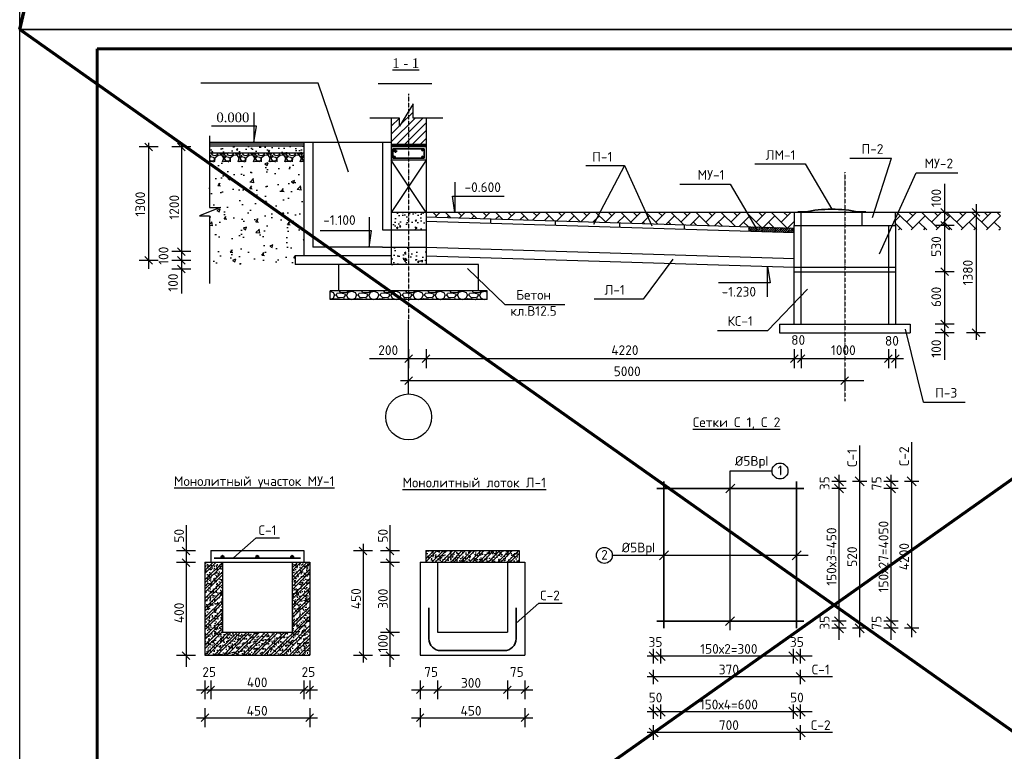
# Model space of a CAD drawing. Header units: millimetres. Extents: x 2063114 to 14983986, y -126020516 to 213791.
# Tile 586 of 656: x 2317099 to 2342495, y -212531 to -193659. Entities that reach past the tile are written whole.
import ezdxf

# ---------------------------------------------------------------- set-up
doc = ezdxf.new("R2010")
doc.units = ezdxf.units.MM
doc.linetypes.add('ACAD_ISO10W100', pattern=[18, 12, -3, 0, -3])
doc.layers.add('_0', color=7, linetype='Continuous', lineweight=20)
doc.layers.add('план', color=7, linetype='Continuous', lineweight=20)
doc.layers.add('Слой2', color=160, linetype='Continuous')
doc.styles.add('ISO_1.0', font='isocpeur.ttf')
doc.styles.add('Times New Roman', font='times.ttf')

# ---------------------------------------------------------------- blocks, each defined once
blk = doc.blocks.new('_Oblique')
at = {"color": 0, "linetype": 'ByBlock', "lineweight": -2}
blk.add_line((-0.5, -0.5), (0.5, 0.5), dxfattribs=at)
blk = doc.blocks.new('*U2959')
at = {"color": 0, "ltscale": 25}
blk.add_lwpolyline([(-42000, 29700), (0, 29700), (0, 0), (-42000, 0)], close=True, dxfattribs=at)
at = {"color": 0, "lineweight": 60, "ltscale": 25}
blk.add_lwpolyline([(-40000, 29200), (-500, 29200), (-500, 500), (-40000, 500)], close=True, dxfattribs=at)

msp = doc.modelspace()

# ---------------------------------------------------------------- hatches: boundary and pattern name
h = msp.add_hatch()
h.set_pattern_fill('ANSI31', color=256, scale=44.978365, style=0)
h.set_pattern_definition([(45, (-5018151.2, -3142379.37), (-100.9793103, 100.9793103), [])])
h.paths.add_polyline_path([(2327130.44402, -196024.02557), (2327250.07224, -195828.19878), (2327250.07224, -196196.9811), (2327580.22767, -196196.9811), (2327580.22767, -196873.89366), (2327130.44402, -196873.89366)])
h.paths.add_polyline_path([(2326898.46205, -196403.77111), (2327130.44402, -196024.02557), (2327130.44402, -196873.89366), (2326680.66036, -196873.89366), (2326680.66036, -196196.9811), (2326898.46205, -196196.9811)])
h = msp.add_hatch()
h.set_pattern_fill('AR-CONC', color=256, scale=2.25)
h.set_pattern_definition([(50, (-8874475.06, -4862072.34), (409.915505, -35.862942), [42.8625, -471.4875]), (355, (-8874475.06, -4862072.34), (-79.297698, 429.877902), [34.29, -377.191314]), (100.4514447, (-8874440.9, -4862075.32), (330.617806, 394.014942), [36.42752, -400.70305]), (46.1842, (-8874475.06, -4861958.04), (609.927842, -94.595238), [64.29375, -707.23125]), (96.6355576, (-8874424.24, -4861965.9), (534.159302, 556.70878), [54.641302, -601.055118]), (351.184151, (-8874475.06, -4861958.04), (534.1593, 556.70878), [51.434926, -565.784397]), (21, (-8874417.9, -4861986.6), (341.13238, -230.096696), [42.8625, -471.4875]), (326, (-8874417.9, -4861986.6), (139.054564, 414.422924), [34.29, -377.19]), (71.451445, (-8874389.5, -4862005.8), (480.186943, 184.32623), [36.42752, -400.70236]), (37.5, (-8874475.06, -4862072.34), (6.9493573, 190.2488375), [0, -372.618, 0, -382.905, 0, -378.61875]), (7.5, (-8874475.06, -4862072.34), (150.3442406, 225.4062933), [0, -218.313, 0, -364.0455, 0, -144.30375]), (327.5, (-8874602.5, -4862072.34), (305.0788391, -12.889674), [0, -142.875, 0, -445.77, 0, -591.5025]), (317.5, (-8874659.66, -4862072.34), (333.290658, 57.209605), [0, -185.7375, 0, -296.037, 0, -420.0525])])
h.paths.add_polyline_path([(2321993.87118, -197098.8612), (2321993.87118, -196918.8612), (2324430.66036, -196918.8612), (2324430.66036, -197098.8612)])
for points in [[(2326786.25412, -197017.22377, -1), (2326727.67676, -197017.22377, -1)], [(2327533.21128, -197017.22377, -1), (2327474.63391, -197017.22377, -1)], [(2326727.67676, -197202.99864, -1), (2326786.25412, -197202.99864, -1)], [(2327474.63391, -197202.99864, -1), (2327533.21128, -197202.99864, -1)]]:
    msp.add_hatch(color=256).paths.add_polyline_path(points)
h = msp.add_hatch()
h.set_pattern_fill('AR-CONC', color=256, scale=4.5)
h.set_pattern_definition([(50, (-8874475.06, -4862072.34), (819.83101, -71.725885), [85.725, -942.975]), (355, (-8874475.1, -4862072.3), (-158.595396, 859.755804), [68.58, -754.38263]), (100.451445, (-8874406.74, -4862078.3), (661.23561, 788.029884), [72.85504, -801.4061]), (46.1842, (-8874475.1, -4861843.7), (1219.85568, -189.190476), [128.5875, -1414.4625]), (96.635558, (-8874373.4, -4861859.5), (1068.3186, 1113.41756), [109.2826, -1202.11024]), (351.184151, (-8874475, -4861843.7), (1068.3186, 1113.41756), [102.86985, -1131.5688]), (21, (-8874360.76, -4861900.9), (682.26476, -460.19339), [85.725, -942.975]), (326, (-8874360.8, -4861900.9), (278.10913, 828.84585), [68.58, -754.38]), (71.451445, (-8874303.9, -4861939.2), (960.373887, 368.65246), [72.85504, -801.40472]), (37.5, (-8874475.06, -4862072.34), (13.8987146, 380.497675), [0, -745.236, 0, -765.81, 0, -757.2375]), (7.5, (-8874475.06, -4862072.34), (300.688481, 450.812587), [0, -436.626, 0, -728.091, 0, -288.6075]), (327.5, (-8874729.95, -4862072.34), (610.157678, -25.779348), [0, -285.75, 0, -891.54, 0, -1183.005]), (317.5, (-8874844.25, -4862072.34), (666.581316, 114.41921), [0, -371.475, 0, -592.074, 0, -840.105])])
h.paths.add_polyline_path([(2324205.66036, -199977.56313), (2324205.66036, -199753.8612), (2324430.66036, -199753.8612), (2324430.66036, -197323.8612), (2321993.87118, -197323.8612), (2321993.87118, -198505.78053), (2322271.93209, -198505.78053), (2321739.89576, -198718.50406), (2321993.87118, -198718.50406), (2321993.87118, -199977.56313)])
h = msp.add_hatch()
h.set_pattern_fill('GRAVEL', color=256, scale=15.75)
h.set_pattern_definition([(228.0127875, (-8874187.027, -4861672.286), (-3200.40000021, -3600.44999973), [53.821127, -5328.301173]), (184.969741, (-8874223.032, -4861712.29), (4800.599998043, 400.050022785), [92.358743, -9143.5127]), (132.5104471, (-8874315.043, -4861720.292), (4000.50000164, -4400.54999841), [65.12334, -6447.21884]), (267.273689, (-8874471.063, -4861820.304), (400.050000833, 8000.999999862), [84.105712, -8326.463894]), (292.83365418, (-8874475.063, -4861904.315), (-2000.250000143, 4800.599999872), [82.472308, -8164.76972]), (357.273689, (-8874443.06, -4861980.324), (-8000.999999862, 400.050000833), [84.105712, -8326.463894]), (37.69424047, (-8874359.049, -4861984.325), (-5200.649999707, -4000.500000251), [111.225501, -11011.315662]), (72.25532837, (-8874271.038, -4861916.316), (2800.35000072, 8801.099999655), [105.008324, -10395.827915]), (121.42956562, (-8874239.034, -4861816.304), (-3200.400000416, 5200.649999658), [84.390547, -8354.673447]), (175.2363583, (-8874283.04, -4861744.295), (4400.54999988, -400.05000069), [96.344842, -4720.89507]), (222.3974378, (-8874379.051, -4861736.294), (-4800.599999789, -4400.550000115), [124.594772, -12334.89167]), (138.81407483, (-8874075.013, -4861824.305), (-2800.3499998, 2400.30000017), [42.525715, -4210.064117]), (171.4692344, (-8874107.017, -4861796.301), (5200.650000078, -800.099999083), [80.904912, -8009.605642]), (225, (-8874187.03, -4861784.3), (-6e-14, -400.05), [56.575471, -509.180665]), (203.1985905, (-8874215.03, -4861736.294), (2000.25000003, 800.09999985), [30.467008, -3016.223023]), (291.8014095, (-8874243.034, -4861748.295), (-400.0500001, 1200.14999996), [43.086585, -2111.248596]), (30.9637565, (-8874227.03, -4861788.3), (1200.15, 800.09999995), [69.980346, -2262.691959]), (161.5650512, (-8874167.02, -4861752.3), (800.1, -400.05), [50.602725, -1214.466453]), (16.38954033, (-8874475.063, -4861748.295), (4000.49999995, 1200.149999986), [70.88886, -7018.015201]), (70.34617594, (-8874407.055, -4861728.293), (-1600.20000013, -4400.549999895), [59.471833, -5887.698969]), (293.1985905, (-8874167.025, -4861672.286), (-800.09999985, 2000.25000003), [60.933616, -2985.756415]), (343.61045967, (-8874143.022, -4861728.293), (-4000.500000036, 1200.149999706), [70.88886, -7018.015201]), (339.4439548, (-8874475.063, -4861996.326), (-2000.24999998, 800.09999999), [68.360544, -3349.668154]), (294.7751406, (-8874411.055, -4862020.33), (-2000.25000236, 4400.549998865), [57.278359, -5670.565957]), (66.8014095, (-8874163.024, -4862072.336), (800.09999986, 2000.25000003), [60.933616, -2985.756415]), (17.35402464, (-8874139.02, -4862016.329), (-5200.649999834, -1600.200000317), [67.060782, -6638.999217]), (69.4439548, (-8874359.05, -4862072.336), (-800.1, -2000.24999997), [34.180272, -3383.848426]), (101.3099325, (-8874187.03, -4862072.336), (-400.05, 1600.2), [20.39855, -2019.464207]), (165.9637565, (-8874191.03, -4862052.33), (1200.15, -400.05), [82.472308, -1566.976098]), (186.00900596, (-8874271.038, -4862032.33), (4000.49999993, 400.050000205), [76.429552, -7566.514966]), (303.6900675, (-8874227.03, -4861824.3), (-400.0500001, 800.1), [57.696011, -1384.704777]), (353.15722659, (-8874195.028, -4861872.31), (6800.84999996, -800.099999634), [100.73019, -9972.271428]), (60.9453959, (-8874095.016, -4861884.312), (-1600.20000002, -2800.34999994), [41.187548, -4077.57929]), (90, (-8874075, -4861848.3), (-400.05, 400.05), [24.003, -376.047]), (120.25643716, (-8874279.04, -4862020.33), (1600.199999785, -2800.35000008), [55.576546, -5502.095672]), (48.0127875, (-8874307.042, -4861972.323), (3200.400000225, 3600.44999972), [107.642254, -5274.480046]), (0, (-8874235.03, -4861892.3), (400.05, 400.05), [104.013, -296.037]), (325.3048465, (-8874131.02, -4861892.313), (4000.50000147, -2800.3499978), [63.253506, -6262.092384]), (254.0546041, (-8874079.014, -4861928.32), (-400.04999997, -1600.2), [58.24808, -2854.159881]), (207.64597536, (-8874095.016, -4861984.325), (-7600.950000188, -4000.499999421), [94.837853, -9388.963146]), (175.42607874, (-8874179.026, -4862028.33), (-5200.649999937, 400.049999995), [100.33214, -9932.870817])])
h.paths.add_polyline_path([(2321993.87118, -197098.8612), (2324430.66036, -197098.8612), (2324430.66036, -197323.8612), (2321993.87118, -197323.8612)])
h = msp.add_hatch()
h.set_pattern_fill('AR-CONC', color=256, scale=2.25)
h.set_pattern_definition([(50, (-9836394.9, -4911789.24), (409.915505, -35.8629425), [42.8625, -471.4875]), (355, (-9836394.9, -4911789.24), (-79.297698, 429.877902), [34.29, -377.191314]), (100.4514447, (-9836360.74, -4911792.23), (330.617806, 394.014942), [36.42752, -400.70305]), (46.1842, (-9836394.9, -4911674.94), (609.927842, -94.595238), [64.29375, -707.23125]), (96.6355576, (-9836344.1, -4911682.8), (534.159302, 556.70878), [54.641302, -601.055118]), (351.184151, (-9836394.9, -4911674.94), (534.159302, 556.70878), [51.434926, -565.784397]), (21, (-9836337.75, -4911703.5), (341.13238, -230.096696), [42.8625, -471.4875]), (326, (-9836337.75, -4911703.5), (139.054564, 414.422924), [34.29, -377.19]), (71.451445, (-9836309.33, -4911722.7), (480.186943, 184.32623), [36.42752, -400.70236]), (37.5, (-9836394.9, -4911789.24), (6.9493573, 190.2488375), [0, -372.618, 0, -382.905, 0, -378.61875]), (7.5, (-9836394.9, -4911789.24), (150.3442406, 225.4062933), [0, -218.313, 0, -364.0455, 0, -144.30375]), (327.5, (-9836522.35, -4911789.24), (305.0788391, -12.889674), [0, -142.875, 0, -445.77, 0, -591.5025]), (317.5, (-9836579.5, -4911789.24), (333.290658, 57.209605), [0, -185.7375, 0, -296.037, 0, -420.0525])])
h.paths.add_polyline_path([(2327130.44402, -198628.21217), (2326680.66036, -198628.21217), (2326680.66036, -199078.8612), (2327130.44402, -199078.8612)])
h.paths.add_polyline_path([(2327130.44402, -199078.8612), (2327580.22767, -199078.8612), (2327580.22767, -198628.21217), (2327130.44402, -198628.21217)])
h.paths.add_polyline_path([(2327130.44402, -199528.8612), (2326680.66036, -199528.8612), (2326680.66036, -199977.56313), (2327130.44402, -199977.56313)])
h.paths.add_polyline_path([(2327130.44402, -199977.56313), (2327580.22767, -199977.56313), (2327580.22767, -199528.8612), (2327130.44402, -199528.8612)])
h = msp.add_hatch()
h.set_pattern_fill('AR-HBONE', color=256, scale=2.25)
h.set_pattern_definition([(45, (-9836394.9, -4911789.24), (3e-14, 323.2892204), [685.8, -228.6]), (135, (-9836233.26, -4911627.6), (3e-14, 323.2892204), [685.8, -228.6])])
h.paths.add_polyline_path([(2337075.44402, -198629.65399), (2327580.22767, -198629.65399), (2327580.22767, -198741.3612), (2337075.44402, -199033.8612), (2337075.44402, -198967.15399)])
h.paths.add_polyline_path([(2340955.14862, -198629.65399), (2340710.58851, -198629.65399), (2339685.44402, -198629.65399), (2339685.44402, -198967.15399), (2339685.44402, -199079.65399), (2340955.14862, -199079.65399)])
h.paths.add_polyline_path([(2341767.84471, -198629.65399), (2341523.2846, -198629.65399), (2340955.14862, -198629.65399), (2340955.14862, -199079.65399), (2341767.84471, -199079.65399)])
h.paths.add_polyline_path([(2342393.8686, -198629.65399), (2341767.84471, -198629.65399), (2341767.84471, -199079.65399), (2342393.8686, -199079.65399)])
h = msp.add_hatch()
h.set_pattern_fill('ANSI31', color=256, scale=11.25)
h.set_pattern_definition([(45, (-9828680.21, -4899246.31), (-25.25697034, 25.25697034), [])])
h.paths.add_polyline_path([(2337075.44402, -199033.8612), (2335901.28049, -198997.69111), (2335901.28049, -199110.19111), (2337075.44402, -199146.3612)])
h = msp.add_hatch()
h.set_pattern_fill('GRAVEL', color=256, scale=22.489183, style=0)
h.set_pattern_definition([(228.0128, (2327784.408, -200198.623), (-4569.8058, -5141.0335), [76.85, -7608.203]), (184.9697, (2327732.997, -200255.746), (6854.71397, 571.2212), [131.878, -13055.87]), (132.5104, (2327601.616, -200267.17), (5712.24825, -6283.4838), [92.99, -9205.88]), (267.2737, (2327378.838, -200409.977), (571.22276, 11424.50113), [120.093, -11889.221]), (292.8337, (2327373.125, -200529.934), (-2856.1343, 6854.70678), [117.76, -11658.347]), (357.2737, (2327418.823, -200638.467), (-11424.50113, 571.22276), [120.093, -11889.221]), (37.6942, (2327538.78, -200644.18), (-7425.93282, -5712.24731), [158.817, -15722.885]), (72.2553, (2327664.45, -200547.07), (3998.58468, 12566.95893), [149.94, -14844.053]), (121.4296, (2327710.148, -200404.264), (-4569.8031, 7425.9194), [120.5, -11929.5]), (175.2364, (2327647.314, -200301.444), (6283.4727, -571.2199), [137.57, -6740.885]), (222.3974, (2327510.22, -200290.02), (-6854.70309, -6283.46947), [177.907, -17612.808]), (138.814, (2327944.35, -200415.69), (-3998.5741, 3427.3462), [60.722, -6011.493]), (171.4692, (2327898.653, -200375.703), (7425.9168, -1142.45336), [115.523, -11436.784]), (225, (2327784.4, -200358.57), (-1e-13, -571.225), [80.78, -727.05]), (203.1986, (2327744.42, -200290.02), (2856.1358, 1142.4555), [43.503, -4306.813]), (291.8014, (2327704.44, -200307.16), (-571.2256, 1713.677), [61.52, -3014.63]), (30.964, (2327727.285, -200364.28), (1713.674, 1142.4514), [99.924, -3230.863]), (161.565, (2327812.97, -200312.87), (1142.451, -571.224), [72.255, -1734.12]), (16.3895, (2327373.125, -200307.156), (5712.25556, 1713.67216), [101.22, -10020.91]), (70.3462, (2327470.234, -200278.595), (-2284.8946, -6283.46876), [84.92, -8406.95]), (293.1986, (2327812.97, -200198.62), (-1142.4555, 2856.1358), [87.006, -4263.32]), (343.6105, (2327847.242, -200278.595), (-5712.25556, 1713.67216), [101.22, -10020.91]), (339.444, (2327373.125, -200661.316), (-2856.1297, 1142.449), [97.61, -4782.93]), (294.7751, (2327464.52, -200695.59), (-2856.11955, 6283.4747), [81.787, -8096.915]), (66.8014, (2327818.68, -200769.85), (1142.4555, 2856.1358), [87.006, -4263.32]), (17.354, (2327852.955, -200689.877), (-7425.92853, -2284.8975), [95.755, -9479.73]), (69.444, (2327538.78, -200769.85), (-1142.4491, -2856.1297), [48.806, -4831.756]), (101.31, (2327784.41, -200769.85), (-571.2224, 2284.8936), [29.127, -2883.563]), (165.964, (2327778.7, -200741.29), (1713.677, -571.224), [117.76, -2237.46]), (186.009, (2327664.45, -200712.726), (5712.24398, 571.2239), [109.133, -10804.118]), (303.69, (2327727.29, -200415.69), (-571.225, 1142.449), [82.38, -1977.2]), (353.1572, (2327772.983, -200484.236), (9710.8331, -1142.4556), [143.831, -14239.25]), (60.9454, (2327915.79, -200501.37), (-2284.8956, -3998.5671), [58.81, -5822.314]), (90, (2327944.35, -200449.96), (-571.23, 571.23), [34.27, -536.95]), (120.2564, (2327653.026, -200695.59), (2284.8961, -3998.57467), [79.357, -7856.35]), (48.0128, (2327613.04, -200627.042), (4569.8058, 5141.0335), [153.7, -7531.357]), (0, (2327715.86, -200512.8), (571.23, 571.23), [148.52, -422.71]), (325.3048, (2327864.38, -200512.797), (-5712.2425, 3998.57706), [90.32, -8941.542]), (254.0546, (2327938.64, -200564.21), (-571.2267, -2284.9064), [83.17, -4075.42]), (207.646, (2327915.79, -200644.18), (-10853.27575, -5712.256), [135.417, -13406.364]), (175.4261, (2327795.832, -200707.014), (-7425.92983, 571.22248), [143.263, -14182.983]), (175.4261, (2327795.832, -200707.014), (-7425.92983, 571.22248), [143.263, -14182.983])])
h.paths.add_polyline_path([(2325105.55219, -200877.13043), (2325105.55219, -200652.23861), (2327691.97046, -200652.23861), (2327691.97046, -200877.13043)])
h.paths.add_polyline_path([(2329155.33584, -200652.23861), (2329155.33584, -200877.13043), (2327691.97046, -200877.13043), (2327691.97046, -200652.23861)])
h = msp.add_hatch(color=256)
h.dxf.hatch_style = 1
h.paths.add_polyline_path([(2322363.99149, -207510.69821, 1), (2322291.99149, -207510.69821, 1)])
h = msp.add_hatch(color=256)
h.dxf.hatch_style = 1
h.paths.add_polyline_path([(2323263.99149, -207510.69821, 1), (2323191.99149, -207510.69821, 1)])
h = msp.add_hatch(color=256)
h.dxf.hatch_style = 1
h.paths.add_polyline_path([(2324163.99149, -207510.69821, 1), (2324091.99149, -207510.69821, 1)])
h = msp.add_hatch()
h.set_pattern_fill('ANSI32', color=256, scale=18)
h.set_pattern_definition([(45, (-30036497.46, -12753849.52), (-121.2334576, 121.2334576), []), (45, (-30036416.64, -12753849.52), (-121.2334576, 121.2334576), [])])
h.paths.add_polyline_path([(2327578.25729, -207354.73403), (2327578.25729, -207654.73403), (2329978.25729, -207654.73403), (2329978.25729, -207354.73403)])
h = msp.add_hatch()
h.set_pattern_fill('AR-CONC', color=256, scale=1.2)
h.set_pattern_definition([(50, (-30036497.46, -12753849.52), (218.6216028, -19.12690265), [22.86, -251.46]), (355, (-30036497.46, -12753849.52), (-42.2921057, 229.2682143), [18.288, -201.168701]), (100.4514447, (-30036479.25, -12753851.12), (176.3294965, 210.1413023), [19.4280106, -213.7082935]), (46.1842, (-30036497.46, -12753788.56), (325.294849, -50.4507935), [34.29, -377.19]), (96.6355576, (-30036470.36, -12753792.77), (284.884961, 296.9113495), [29.1420278, -320.5627298]), (351.1841512, (-30036497.46, -12753788.56), (284.884961, 296.9113495), [27.4319605, -301.7516783]), (21, (-30036466.98, -12753803.8), (181.9372695, -122.7182378), [22.86, -251.46]), (326, (-30036466.98, -12753803.8), (74.162434, 221.0255593), [18.288, -201.168]), (71.451445, (-30036451.82, -12753814.03), (256.0997031, 98.3073227), [19.4280106, -213.7079251]), (37.5, (-30036497.464, -12753849.52), (3.7063239, 101.46604665), [0, -198.7296, 0, -204.216, 0, -201.93]), (7.5, (-30036497.46, -12753849.52), (80.183595, 120.21668978), [0, -116.4336, 0, -194.1576, 0, -76.962]), (327.5, (-30036565.434, -12753849.52), (162.7087142, -6.8744928), [0, -76.2, 0, -237.744, 0, -315.468]), (317.5, (-30036595.91, -12753849.52), (177.75501766, 30.51178924), [0, -99.06, 0, -157.8864, 0, -224.028])])
h.paths.add_polyline_path([(2329978.25729, -207654.73403), (2329978.25729, -207354.73403), (2327578.25729, -207354.73403), (2327578.25729, -207654.73403)])
h = msp.add_hatch()
h.set_pattern_fill('AR-CONC', color=256, scale=1.2)
h.set_pattern_definition([(50, (-30047957.98, -12753849.52), (218.6216028, -19.12690265), [22.86, -251.46]), (355, (-30047957.98, -12753849.52), (-42.2921057, 229.2682143), [18.288, -201.168701]), (100.4514447, (-30047939.76, -12753851.12), (176.3294965, 210.1413023), [19.4280106, -213.7082935]), (46.1842, (-30047957.98, -12753788.56), (325.294849, -50.4507935), [34.29, -377.19]), (96.6355576, (-30047930.87, -12753792.77), (284.884961, 296.9113495), [29.1420278, -320.5627298]), (351.1841512, (-30047957.98, -12753788.56), (284.884961, 296.9113495), [27.4319605, -301.7516783]), (21, (-30047927.5, -12753803.8), (181.9372695, -122.7182378), [22.86, -251.46]), (326, (-30047927.5, -12753803.8), (74.162434, 221.0255593), [18.288, -201.168]), (71.451445, (-30047912.34, -12753814.03), (256.0997031, 98.3073227), [19.4280106, -213.7079251]), (37.5, (-30047957.98, -12753849.52), (3.7063239, 101.46604665), [0, -198.7296, 0, -204.216, 0, -201.93]), (7.5, (-30047957.98, -12753849.52), (80.183595, 120.21668978), [0, -116.4336, 0, -194.1576, 0, -76.962]), (327.5, (-30048025.95, -12753849.52), (162.7087142, -6.8744928), [0, -76.2, 0, -237.744, 0, -315.468]), (317.5, (-30048056.43, -12753849.52), (177.75501766, 30.51178924), [0, -99.06, 0, -157.8864, 0, -224.028])])
h.paths.add_polyline_path([(2322327.99149, -209454.73403), (2322327.99149, -207654.73403), (2321877.99149, -207654.73403), (2321877.99149, -210054.73403), (2324577.99149, -210054.73403), (2324577.99149, -207654.73403), (2324127.99149, -207654.73403), (2324127.99149, -209454.73403)])
h = msp.add_hatch()
h.set_pattern_fill('ANSI32', color=256, scale=18)
h.set_pattern_definition([(45, (-30047957.98, -12753849.52), (-121.2334576, 121.2334576), []), (45, (-30047877.16, -12753849.52), (-121.2334576, 121.2334576), [])])
h.paths.add_polyline_path([(2322327.99149, -207654.73403), (2321877.99149, -207654.73403), (2321877.99149, -210054.73403), (2324577.99149, -210054.73403), (2324577.99149, -207654.73403), (2324127.99149, -207654.73403), (2324127.99149, -209454.73403), (2322327.99149, -209454.73403)])

# ---------------------------------------------------------------- linework, layer by layer
for p, q in [((2324793.31015, -195292.31029), (2321770.81101, -195292.31029)), ((2325580.35079, -197593.42195), (2324793.31015, -195292.31029)), ((2327250.07224, -195828.19878), (2326898.46205, -196403.77111)), ((2327250.07224, -196196.9811), (2327250.07224, -195828.19878)), ((2326898.46205, -196196.9811), (2326130.98917, -196196.9811)), ((2326680.66036, -196196.9811), (2326680.66036, -199528.8612)), ((2326898.46205, -196403.77111), (2326898.46205, -196196.9811)), ((2328013.60344, -196196.9811), (2327250.07224, -196196.9811)), ((2327580.22767, -196196.9811), (2327580.22767, -199528.8612)), ((2321993.87118, -196655.52994), (2321993.87118, -198505.78053)), ((2326680.66036, -196828.8612), (2321993.87118, -196828.8612)), ((2324430.66036, -196873.8612), (2321993.87118, -196873.8612)), ((2324430.66036, -196918.8612), (2321993.87118, -196918.8612)), ((2324430.66036, -196828.8612), (2324430.66036, -199753.8612)), ((2324655.66036, -196828.8612), (2324655.66036, -199528.8612)), ((2326455.66036, -196828.8612), (2326455.66036, -199078.8612)), ((2327580.22767, -196941.3612), (2326680.66036, -196941.3612)), ((2324430.66036, -197098.8612), (2321993.87118, -197098.8612)), ((2327580.22767, -197278.8612), (2326680.66036, -197278.8612)), ((2327580.22767, -197278.8612), (2326680.66036, -198628.21217)), ((2327580.22767, -198628.21217), (2326680.66036, -197278.8612)), ((2339096.64195, -198760.39423), (2339583.38927, -197233.88022)), ((2332701.02091, -197420.35229), (2331902.47881, -198937.59623)), ((2332701.02091, -197420.35229), (2333401.81606, -198973.84293)), ((2337355.34536, -197376.41407), (2338042.94402, -198548.05073)), ((2339272.0369, -199695.11711), (2340221.6856, -197606.27751)), ((2335419.89577, -197903.26396), (2336107.49443, -199074.90061)), ((2322271.93209, -198505.78053), (2321739.89576, -198718.50406)), ((2321993.87118, -198505.78053), (2322271.93209, -198505.78053)), ((2321739.89576, -198718.50406), (2321993.87118, -198718.50406)), ((2321993.87118, -198718.50406), (2321993.87118, -200467.98354)), ((2327580.22767, -198628.21217), (2326680.66036, -198628.21217)), ((2327580.22767, -198741.3612), (2337075.44402, -199033.8612)), ((2329244.43823, -198792.62719), (2329244.43823, -198905.12719)), ((2330908.6488, -198843.89317), (2330908.6488, -198956.39317)), ((2337075.44402, -198629.65399), (2337075.44402, -198967.15399)), ((2339685.44402, -198629.65399), (2337075.44402, -198629.65399)), ((2337255.44402, -198967.15399), (2337255.44402, -198629.65399)), ((2338830.44402, -198967.15399), (2338830.44402, -198629.65399)), ((2339685.44402, -198967.15399), (2339685.44402, -198629.65399)), ((2326455.66036, -199078.8612), (2327580.22767, -199078.8612)), ((2327580.22767, -198853.8612), (2337075.44402, -199146.3612)), ((2332572.85936, -198895.15915), (2332572.85936, -199007.65915)), ((2334237.06992, -198946.42513), (2334237.06992, -199058.92513)), ((2335901.28049, -198997.69111), (2335901.28049, -199110.19111)), ((2337075.44402, -198967.15399), (2339685.44402, -198967.15399)), ((2337075.44402, -201509.65399), (2337075.44402, -198967.15399)), ((2337255.44402, -201509.65399), (2337255.44402, -198967.15399)), ((2339505.44402, -198967.15399), (2339505.44402, -201509.65399)), ((2339685.44402, -198967.15399), (2339685.44402, -201509.65399)), ((2326455.66036, -199528.8612), (2324655.66036, -199528.8612)), ((2326455.66036, -199528.8612), (2327580.22767, -199528.8612)), ((2326680.66036, -199528.8612), (2326680.66036, -199977.56313)), ((2327580.22767, -199528.8612), (2327580.22767, -199977.56313)), ((2327580.22767, -199528.8612), (2337075.44402, -199821.3612)), ((2326680.66036, -199753.8612), (2324205.66036, -199753.8612)), ((2324205.66036, -199753.8612), (2324205.66036, -199977.56313)), ((2327580.22767, -199753.8612), (2337075.44402, -200046.3612)), ((2333944.00313, -199840.10394), (2333179.45475, -200868.83417)), ((2328930.44402, -199977.56313), (2324205.66036, -199977.56313)), ((2325330.44402, -200652.23861), (2325330.44402, -199977.56313)), ((2328652.57601, -200078.30833), (2329611.99753, -201004.55304)), ((2328930.44402, -200652.23861), (2328930.44402, -199977.56313)), ((2337075.44402, -200046.3612), (2339685.44402, -200046.3612)), ((2337075.44402, -200159.65399), (2339685.44402, -200159.65399)), ((2336393.95165, -201673.76685), (2337418.9256, -200609.18996)), ((2329155.33584, -200652.23861), (2325105.55219, -200652.23861)), ((2325105.55219, -200877.13043), (2325105.55219, -200652.23861)), ((2329155.33584, -200877.13043), (2325105.55219, -200877.13043)), ((2329155.33584, -200877.13043), (2329155.33584, -200652.23861)), ((2333179.45475, -200868.83417), (2331916.97528, -200868.83417)), ((2329611.99753, -201004.55304), (2331161.76702, -201004.55304)), ((2327130.44402, -203314.0398), (2327130.44402, -201413.56283)), ((2336692.94402, -201509.65399), (2340067.94402, -201509.65399)), ((2336692.94402, -201509.65399), (2336692.94402, -201734.65399)), ((2340067.94402, -201509.65399), (2340067.94402, -201734.65399)), ((2336692.94402, -201734.65399), (2340067.94402, -201734.65399)), ((2340414.13682, -203523.88227), (2339945.63671, -201645.83465)), ((2322617.27862, -207543.93132), (2323201.34821, -207028.78318)), ((2323201.34821, -207028.78318), (2323801.32038, -207028.78318)), ((2322027.99149, -207354.73403), (2324427.99149, -207354.73403)), ((2322027.99149, -207354.73403), (2322027.99149, -207654.73403)), ((2324427.99149, -207354.73403), (2324427.99149, -207654.73403)), ((2327578.25729, -207354.73403), (2329978.25729, -207354.73403)), ((2327578.25729, -207354.73403), (2327578.25729, -207654.73403)), ((2329978.25729, -207354.73403), (2329978.25729, -207654.73403)), ((2321877.99149, -207654.73403), (2321877.99149, -210054.73403)), ((2321877.99149, -207654.73403), (2324577.99149, -207654.73403)), ((2322327.99149, -207654.73403), (2322327.99149, -209454.73403)), ((2324127.99149, -207654.73403), (2324127.99149, -209454.73403)), ((2324577.99149, -207654.73403), (2324577.99149, -210054.73403)), ((2327428.25729, -207654.73403), (2327428.25729, -210054.73403)), ((2327428.25729, -207654.73403), (2330128.25729, -207654.73403)), ((2327878.25729, -207654.73403), (2327878.25729, -209454.73403)), ((2329678.25729, -207654.73403), (2329678.25729, -209454.73403)), ((2330128.25729, -207654.73403), (2330128.25729, -210054.73403)), ((2329903.25729, -209225.44496), (2330487.32688, -208710.29682)), ((2330487.32688, -208710.29682), (2331087.29905, -208710.29682)), ((2322327.99149, -209454.73403), (2324127.99149, -209454.73403)), ((2327878.25729, -209454.73403), (2329678.25729, -209454.73403)), ((2321877.99149, -210054.73403), (2324577.99149, -210054.73403)), ((2327428.25729, -210054.73403), (2330128.25729, -210054.73403))]:
    msp.add_line(p, q)
at = {"lineweight": 25}
for p, q in [((2327732.15636, -195316.38439), (2326345.19832, -195316.38439)), ((2323141.35525, -196050.21101), (2323141.35525, -196828.8612)), ((2323204.22939, -196406.30828), (2322046.562, -196406.30828)), ((2323141.35525, -196828.8612), (2323204.22939, -196406.30828)), ((2320669.40168, -196941.68572), (2320180.28145, -196941.68572)), ((2320424.84157, -196832.78795), (2320424.84157, -200085.05254)), ((2321512.99475, -196941.68572), (2321023.87452, -196941.68572)), ((2321268.43463, -196832.78795), (2321268.43463, -200725.73306)), ((2327580.22767, -196873.89366), (2326680.66036, -196873.89366)), ((2327580.22767, -196885.13825), (2326680.66036, -196885.13825)), ((2327580.22767, -196896.38284), (2326680.66036, -196896.38284)), ((2327580.22767, -196907.62743), (2326680.66036, -196907.62743)), ((2327580.22767, -196918.87202), (2326680.66036, -196918.87202)), ((2327580.22767, -196930.11661), (2326680.66036, -196930.11661)), ((2327580.22767, -196941.3612), (2326680.66036, -196941.3612)), ((2338511.02024, -197233.88022), (2339583.38927, -197233.88022)), ((2331703.75811, -197420.35229), (2332701.02091, -197420.35229)), ((2336059.87285, -197376.41407), (2337355.34536, -197376.41407)), ((2340221.6856, -197606.27751), (2341294.05463, -197606.27751)), ((2328325.97345, -197851.0038), (2328325.97345, -198629.65399)), ((2334124.42325, -197903.26396), (2335419.89577, -197903.26396)), ((2334347.52673, -197903.26396), (2335419.89577, -197903.26396)), ((2340955.14862, -197894.12785), (2340955.14862, -202430.80615)), ((2328325.97345, -198629.65399), (2328263.09931, -198207.10107)), ((2328263.09931, -198207.10107), (2329590.63073, -198207.10107)), ((2341767.84471, -198416.66891), (2341767.84471, -201920.60042)), ((2326111.46679, -198750.21101), (2326111.46679, -199528.8612)), ((2342393.8686, -198629.65399), (2327580.22767, -198629.65399)), ((2340174.56425, -198629.65399), (2339685.44402, -198629.65399)), ((2341199.70874, -198629.65399), (2340710.58851, -198629.65399)), ((2342012.40483, -198629.65399), (2341523.2846, -198629.65399)), ((2341199.70874, -198967.15399), (2340710.58851, -198967.15399)), ((2326174.34093, -199106.30828), (2324846.80951, -199106.30828)), ((2326111.46679, -199528.8612), (2326174.34093, -199106.30828)), ((2321512.99475, -199641.68572), (2321023.87452, -199641.68572)), ((2320669.40168, -199866.68572), (2320180.28145, -199866.68572)), ((2321512.99475, -199866.68572), (2321023.87452, -199866.68572)), ((2321512.99475, -200090.38765), (2321023.87452, -200090.38765)), ((2336388.41923, -200803.84761), (2336388.41923, -200025.19742)), ((2336388.41923, -200025.19742), (2336451.29337, -200447.75034)), ((2341199.70874, -200159.65399), (2340710.58851, -200159.65399)), ((2336451.29337, -200447.75034), (2335123.76195, -200447.75034)), ((2341199.70874, -201509.65399), (2340710.58851, -201509.65399)), ((2335098.47913, -201673.76685), (2336393.95165, -201673.76685)), ((2341199.70874, -201734.65399), (2340710.58851, -201734.65399)), ((2342012.40483, -201734.65399), (2341523.2846, -201734.65399)), ((2326123.06985, -202402.43253), (2339890.66238, -202402.43253)), ((2327130.44402, -202157.87241), (2327130.44402, -202646.99264)), ((2327580.22767, -202157.87241), (2327580.22767, -202646.99264)), ((2337075.44402, -202157.87241), (2337075.44402, -202646.99264)), ((2337255.44402, -202157.87241), (2337255.44402, -202646.99264)), ((2339505.44402, -202157.87241), (2339505.44402, -202646.99264)), ((2339685.44402, -202157.87241), (2339685.44402, -202646.99264)), ((2338380.44402, -202722.5946), (2338380.44402, -203211.71483)), ((2326918.19901, -202967.15472), (2338874.06077, -202967.15472)), ((2340414.13682, -203523.88227), (2341486.50585, -203523.88227)), ((2338766.44553, -209591.18128), (2338766.44553, -204645.3994)), ((2340106.95283, -209591.18128), (2340106.95283, -204553.29279)), ((2335420.80244, -209407.86475), (2335420.80244, -205300.208)), ((2335420.80244, -205300.208), (2336503.20873, -205300.208)), ((2338231.69118, -209653.88445), (2338231.69118, -205399.05564)), ((2339572.19848, -209653.88445), (2339572.19848, -205399.05564)), ((2338417.67199, -205568.16008), (2338045.71037, -205568.16008)), ((2338952.42634, -205568.16008), (2338580.46472, -205568.16008)), ((2339758.17929, -205568.16008), (2339386.21767, -205568.16008)), ((2340292.93365, -205568.16008), (2339920.97202, -205568.16008)), ((2338417.67199, -205752.16008), (2338045.71037, -205752.16008)), ((2339758.17929, -205752.16008), (2339386.21767, -205752.16008)), ((2321391.97959, -206701.77929), (2321391.97959, -210351.83772)), ((2326649.54176, -206701.77929), (2326649.54176, -210351.83772)), ((2325955.22619, -207177.27929), (2325955.22619, -210240.46977)), ((2321636.5397, -207363.97375), (2321147.41947, -207363.97375)), ((2326199.7863, -207363.97375), (2325710.66607, -207363.97375)), ((2326894.10187, -207363.97375), (2326404.98164, -207363.97375)), ((2337433.7283, -207476.93594), (2332384.33672, -207476.93594)), ((2321636.5397, -207663.97375), (2321147.41947, -207663.97375)), ((2326894.10187, -207663.97375), (2326404.98164, -207663.97375)), ((2338417.67199, -209174.56008), (2338045.71037, -209174.56008)), ((2339758.17929, -209174.56008), (2339386.21767, -209174.56008)), ((2326894.10187, -209463.97375), (2326404.98164, -209463.97375)), ((2338417.67199, -209358.56008), (2338045.71037, -209358.56008)), ((2338952.42634, -209358.56008), (2338580.46472, -209358.56008)), ((2339758.17929, -209358.56008), (2339386.21767, -209358.56008)), ((2340292.93365, -209358.56008), (2339920.97202, -209358.56008)), ((2333449.41209, -210263.71199), (2333449.41209, -209891.75037)), ((2333633.41209, -210263.71199), (2333633.41209, -209891.75037)), ((2337055.81209, -210263.71199), (2337055.81209, -209891.75037)), ((2337239.81209, -210263.71199), (2337239.81209, -209891.75037)), ((2321636.5397, -210063.97375), (2321147.41947, -210063.97375)), ((2326199.7863, -210063.97375), (2325710.66607, -210063.97375)), ((2326894.10187, -210063.97375), (2326404.98164, -210063.97375)), ((2337535.13646, -210077.73118), (2333280.30766, -210077.73118)), ((2333449.41209, -210798.46635), (2333449.41209, -210426.50472)), ((2337239.81209, -210798.46635), (2337239.81209, -210426.50472)), ((2321877.99149, -210700.92825), (2321877.99149, -211190.04848)), ((2322027.99149, -210700.92825), (2322027.99149, -211190.04848)), ((2324427.99149, -210700.92825), (2324427.99149, -211190.04848)), ((2324577.99149, -210700.92825), (2324577.99149, -211190.04848)), ((2327428.25729, -210700.92825), (2327428.25729, -211190.04848)), ((2327878.25729, -210700.92825), (2327878.25729, -211190.04848)), ((2329678.25729, -210700.92825), (2329678.25729, -211190.04848)), ((2330128.25729, -210700.92825), (2330128.25729, -211190.04848)), ((2338062.21889, -210612.48553), (2333280.30766, -210612.48553)), ((2321658.39174, -210945.48837), (2324783.20985, -210945.48837)), ((2327208.65754, -210945.48837), (2330333.47565, -210945.48837)), ((2321877.99149, -211419.94204), (2321877.99149, -211909.06227)), ((2324577.99149, -211419.94204), (2324577.99149, -211909.06227)), ((2327428.25729, -211419.94204), (2327428.25729, -211909.06227)), ((2330128.25729, -211419.94204), (2330128.25729, -211909.06227)), ((2337535.13646, -211511.08713), (2333280.30766, -211511.08713)), ((2333449.41209, -211697.06794), (2333449.41209, -211325.10632)), ((2333633.41209, -211697.06794), (2333633.41209, -211325.10632)), ((2337055.81209, -211697.06794), (2337055.81209, -211325.10632)), ((2337239.81209, -211697.06794), (2337239.81209, -211325.10632)), ((2321658.39174, -211664.50216), (2324783.20985, -211664.50216)), ((2327208.65754, -211664.50216), (2330333.47565, -211664.50216)), ((2338062.21889, -212045.84148), (2333280.30766, -212045.84148)), ((2333449.41209, -212231.8223), (2333449.41209, -211859.86067)), ((2337239.81209, -212231.8223), (2337239.81209, -211859.86067))]:
    msp.add_line(p, q, dxfattribs=at)
at = {"color": 1, "linetype": 'ACAD_ISO10W100', "ltscale": 0.5}
for p, q in [((2327130.44402, -195574.02557), (2327130.44402, -201413.56283)), ((2338380.44402, -197595.31618), (2338380.44402, -203498.94988))]:
    msp.add_line(p, q, dxfattribs=at)
at = {"lineweight": 35}
for p, q in [((2326725.63873, -196986.33957), (2326725.63873, -197233.88284)), ((2327535.2493, -196986.33957), (2326725.63873, -196986.33957)), ((2326835.65162, -197053.11693), (2326725.63873, -197053.11693)), ((2326791.42944, -196986.33957), (2326791.42944, -197097.21234)), ((2327535.2493, -196986.33957), (2327535.2493, -197233.88284)), ((2327535.2493, -197233.88284), (2326725.63873, -197233.88284)), ((2337345.44402, -198619.06559), (2337165.44402, -198619.06559)), ((2338920.44402, -198619.06559), (2338740.44402, -198619.06559)), ((2333714.56326, -205568.16008), (2333714.56326, -209358.56008)), ((2337136.96326, -205568.16008), (2337136.96326, -209358.56008)), ((2333530.56326, -205752.16008), (2337320.96326, -205752.16008)), ((2322117.99149, -207546.69821), (2324337.99149, -207546.69821)), ((2327653.25729, -208826.44496), (2327653.25729, -209624.44496)), ((2329903.25729, -208826.44496), (2329903.25729, -209624.44496)), ((2333530.56326, -209174.56008), (2337320.96326, -209174.56008)), ((2327963.54636, -209934.73403), (2329592.96821, -209934.73403))]:
    msp.add_line(p, q, dxfattribs=at)
at = {"ltscale": 100}
for points in [[(2317098.69554, -151908.61999), (2384498.69554, -151908.61999), (2384498.69554, -193908.61999), (2317098.69554, -193908.61999)], [(2317098.69554, -193908.61999), (2359098.69554, -193908.61999), (2359098.69554, -223608.61999), (2317098.69554, -223608.61999)]]:
    msp.add_lwpolyline(points, close=True, dxfattribs=at)
for centre, radius in [((2326756.96544, -197017.22377), 29.28868), ((2327503.92259, -197017.22377), 29.28868), ((2326756.96544, -197202.99864), 29.28868), ((2327503.92259, -197202.99864), 29.28868), ((2336708.94363, -205300.208), 205.7349), ((2322327.99149, -207510.69821), 36), ((2323227.99149, -207510.69821), 36), ((2324127.99149, -207510.69821), 36), ((2332178.60182, -207476.93594), 205.7349)]:
    msp.add_circle(centre, radius)
at = {"lineweight": -2, "ltscale": 25}
msp.add_circle((2327130.44402, -203906.25557), 592.21577, dxfattribs=at)
at = {"lineweight": 35}
for centre, radius, start, end in [((2338042.94402, -202008.94144), 3460.89071, 78.373103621, 101.626896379), ((2327963.54636, -209624.44496), 310.28907, 180, 270), ((2329592.96821, -209624.44496), 310.28907, 270, 0)]:
    msp.add_arc(centre, radius, start, end, dxfattribs=at)
at = {"layer": '_0', "lineweight": 70}
for p, q in [((2317098.69554, -193908.61999), (2376498.69574, 58091.38001)), ((2359098.69554, -223608.61999), (2317098.69554, -193908.61999)), ((2317098.69554, -223608.61999), (2359098.69554, -193908.61999))]:
    msp.add_line(p, q, dxfattribs=at)

# ---------------------------------------------------------------- block references
at = {"xscale": -196.7803485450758, "yscale": 196.7803485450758, "zscale": 196.7803485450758}
for p in [(2320424.84157, -196941.68572), (2321268.43463, -196941.68572), (2340955.14862, -198629.65399), (2341767.84471, -198629.65399), (2340955.14862, -198967.15399), (2321268.43463, -199641.68572), (2320424.84157, -199866.68572), (2321268.43463, -199866.68572), (2321268.43463, -200090.38765), (2340955.14862, -200159.65399), (2340955.14862, -201509.65399), (2340955.14862, -201734.65399), (2341767.84471, -201734.65399), (2321391.97959, -207363.97375), (2325955.22619, -207363.97375), (2326649.54176, -207363.97375), (2321391.97959, -207663.97375), (2326649.54176, -207663.97375), (2326649.54176, -209463.97375), (2321391.97959, -210063.97375), (2325955.22619, -210063.97375), (2326649.54176, -210063.97375)]:
    msp.add_blockref('_Oblique', p, dxfattribs=at)
for p, xscale, yscale, zscale, rotation in [((2327130.44402, -202402.43253), -196.7803485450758, 196.7803485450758, 196.7803485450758, 90), ((2327580.22767, -202402.43253), -196.7803485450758, 196.7803485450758, 196.7803485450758, 90), ((2337075.44402, -202402.43253), -196.7803485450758, 196.7803485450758, 196.7803485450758, 90), ((2337255.44402, -202402.43253), -196.7803485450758, 196.7803485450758, 196.7803485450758, 90), ((2339505.44402, -202402.43253), -196.7803485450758, 196.7803485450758, 196.7803485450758, 90), ((2339685.44402, -202402.43253), -196.7803485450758, 196.7803485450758, 196.7803485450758, 90), ((2327130.44402, -202967.15472), -196.7803485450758, 196.7803485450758, 196.7803485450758, 90), ((2338380.44402, -202967.15472), -196.7803485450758, 196.7803485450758, 196.7803485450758, 90), ((2335425.76326, -205752.16008), 230, 230, 230, 180), ((2338231.69118, -205568.16008), 230, 230, 230, 270), ((2338231.69118, -205752.16008), 230, 230, 230, 270), ((2338766.44553, -205568.16008), 230, 230, 230, 270), ((2339572.19848, -205568.16008), 230, 230, 230, 270), ((2339572.19848, -205752.16008), 230, 230, 230, 270), ((2340106.95283, -205568.16008), 230, 230, 230, 270), ((2333719.52408, -207476.93594), 230, 230, 230, 180), ((2337141.92408, -207476.93594), 230, 230, 230, 180), ((2335420.80244, -209174.56008), 230, 230, 230, 180), ((2338231.69118, -209174.56008), 230, 230, 230, 270), ((2338231.69118, -209358.56008), 230, 230, 230, 270), ((2338766.44553, -209358.56008), 230, 230, 230, 270), ((2339572.19848, -209174.56008), 230, 230, 230, 270), ((2339572.19848, -209358.56008), 230, 230, 230, 270), ((2340106.95283, -209358.56008), 230, 230, 230, 270), ((2333449.41209, -210077.73118), -230, 230, 230, 180), ((2333633.41209, -210077.73118), -230, 230, 230, 180), ((2337055.81209, -210077.73118), -230, 230, 230, 180), ((2337239.81209, -210077.73118), -230, 230, 230, 180), ((2333449.41209, -210612.48553), -230, 230, 230, 180), ((2337239.81209, -210612.48553), -230, 230, 230, 180), ((2321877.99149, -210945.48837), -196.7803485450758, 196.7803485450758, 196.7803485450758, 90), ((2322027.99149, -210945.48837), -196.7803485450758, 196.7803485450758, 196.7803485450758, 90), ((2324427.99149, -210945.48837), -196.7803485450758, 196.7803485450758, 196.7803485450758, 90), ((2324577.99149, -210945.48837), -196.7803485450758, 196.7803485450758, 196.7803485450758, 90), ((2327428.25729, -210945.48837), -196.7803485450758, 196.7803485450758, 196.7803485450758, 90), ((2327878.25729, -210945.48837), -196.7803485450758, 196.7803485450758, 196.7803485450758, 90), ((2329678.25729, -210945.48837), -196.7803485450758, 196.7803485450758, 196.7803485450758, 90), ((2330128.25729, -210945.48837), -196.7803485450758, 196.7803485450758, 196.7803485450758, 90), ((2333449.41209, -211511.08713), -230, 230, 230, 180), ((2333633.41209, -211511.08713), -230, 230, 230, 180), ((2337055.81209, -211511.08713), -230, 230, 230, 180), ((2337239.81209, -211511.08713), -230, 230, 230, 180), ((2321877.99149, -211664.50216), -196.7803485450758, 196.7803485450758, 196.7803485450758, 90), ((2324577.99149, -211664.50216), -196.7803485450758, 196.7803485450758, 196.7803485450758, 90), ((2327428.25729, -211664.50216), -196.7803485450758, 196.7803485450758, 196.7803485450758, 90), ((2330128.25729, -211664.50216), -196.7803485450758, 196.7803485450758, 196.7803485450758, 90), ((2333449.41209, -212045.84148), -230, 230, 230, 180), ((2337239.81209, -212045.84148), -230, 230, 230, 180)]:
    msp.add_blockref('_Oblique', p, dxfattribs=dict(xscale=xscale, yscale=yscale, zscale=zscale, rotation=rotation))
at = {"layer": 'план', "color": 0, "lineweight": 50}
msp.add_blockref('*U2959', (2359098.69554, -223608.61999), dxfattribs=at)

# ---------------------------------------------------------------- texts
at = {"char_height": 250, "style": 'ISO_1.0'}
for s, insert, width, attachment_point in [('{\\fSylfaen|b0|i0|c204|p18;\\L1 - 1}', (2327056.25413, -194651.68691), 4233.9452865, 2), ('{\\fSylfaen|b0|i0|c204|p18;0.000}', (2322172.98128, -196053.59431), 719.9188907, 1), ('П-2', (2339093.79538, -197117.63875), 4549.6008363, 8), ('П-1', (2332126.48784, -197319.54958), 4549.6008363, 8), ('ЛМ-1', (2336722.70728, -197274.29295), 4549.6008363, 8), ('МУ-2', (2340804.46074, -197490.03605), 4549.6008363, 8), ('МУ-1', (2334930.30187, -197787.02249), 4549.6008363, 8), ('-0.600', (2329510.45533, -197854.3871), 719.9188907, 3), ('-1.100', (2324926.98491, -198702.45168), 724.0702166, 1), ('Бетон кл.В12.5', (2330351.04343, -200964.2589), 1529.3149776, 5), ('Л-1', (2332444.79117, -200753.34453), 4549.6008363, 8), ('-1.230', (2335203.93735, -200800.46431), 719.9188907, 7), ('КС-1', (2335681.25427, -201557.52539), 4549.6008363, 8), ('П-3', (2340996.91196, -203407.6408), 4549.6008363, 8), ('{\\LСетки С 1, С 2}', (2335589.75423, -203917.26422), 5483.8980385, 2), ('{\\LМонолитный участок МУ-1}', (2323147.94962, -205436.65083), 5270.5454158, 2), ('{\\LМонолитный лоток Л-1}', (2328823.30867, -205474.47137), 4265.3109525, 2)]:
    msp.add_mtext(s, dxfattribs=dict(at, insert=insert, width=width, attachment_point=attachment_point))
at = {"char_height": 250, "attachment_point": 5, "rotation": 90, "style": 'ISO_1.0'}
for s, insert in [('1300', (2320208.20527, -198415.70459)), ('100', (2340738.51232, -198257.24196)), ('1200', (2321085.71792, -198497.14164)), ('530', (2340738.51232, -199509.4101)), ('100', (2320808.08539, -199747.92531)), ('1380', (2341553.64974, -200183.10595)), ('100', (2321053.7042, -200439.83664)), ('600', (2340738.51232, -200809.83829)), ('100', (2340738.51232, -202142.21175)), ('С-2', (2339910.09046, -204921.15387)), ('С-1', (2338569.58316, -204963.51059)), ('35', (2337859.75393, -205617.08128)), ('75', (2339200.26124, -205617.08128)), ('150х3=450', (2338038.60667, -207508.98356)), ('150х27=4050', (2339379.11397, -207508.98356)), ('50', (2321210.66046, -206970.81958)), ('50', (2326468.22263, -206970.81958)), ('4200', (2339910.09046, -207508.98356)), ('520', (2338569.58316, -207508.98356)), ('450', (2325773.90706, -208594.42601)), ('300', (2326468.22263, -208594.42601)), ('400', (2321210.66046, -208961.27762)), ('35', (2337859.75393, -209214.15887)), ('75', (2339200.26124, -209214.15887)), ('100', (2326468.22263, -209745.86122))]:
    msp.add_mtext(s, dxfattribs=dict(at, insert=insert))
at = {"char_height": 250, "attachment_point": 5, "style": 'ISO_1.0'}
for s, insert in [('80', (2337178.05753, -201921.31288)), ('80', (2339595.60682, -201942.45366)), ('200', (2326604.35761, -202184.22209)), ('4220', (2332707.88408, -202184.22209)), ('1000', (2338342.94139, -202184.22209)), ('5000', (2332768.49264, -202729.2725)), ('%%C5ВрI', (2335978.83828, -205074.79769)), ('1', (2336712.44852, -205286.34502)), ('С-1', (2323490.47606, -206828.48322)), ('%%C5ВрI', (2333058.68007, -207308.78603)), ('2', (2332182.10671, -207463.07296)), ('С-2', (2330776.45473, -208509.99686)), ('35', (2333498.33329, -209711.67864)), ('150х2=300', (2335390.23557, -209890.53137)), ('35', (2337145.27663, -209711.67864)), ('370', (2335390.23557, -210421.50786)), ('С-1', (2337759.71681, -210421.50786)), ('25', (2321986.04961, -210485.5095)), ('25', (2324544.6496, -210485.5095)), ('75', (2327709.59771, -210485.5095)), ('75', (2329919.2482, -210485.5095)), ('400', (2323224.07932, -210752.40863)), ('300', (2328739.61199, -210766.30949)), ('50', (2333498.33329, -211145.03459)), ('50', (2337145.27663, -211145.03459)), ('150х4=600', (2335390.23557, -211323.88732)), ('450', (2323224.07932, -211485.32328)), ('450', (2328739.61199, -211485.32328)), ('700', (2335390.23557, -211854.86381)), ('С-2', (2337759.71681, -211854.86381))]:
    msp.add_mtext(s, dxfattribs=dict(at, insert=insert))
at = {"layer": 'Слой2', "color": 0, "char_height": 243, "width": 334.8829597, "attachment_point": 1, "style": 'Times New Roman'}
for s, insert in [('\\pi-133.81194,t3997.18806;0.04', (2355482.20443, -196604.40062)), ('\\pi-133.81194,t3997.18806;0.24', (2355482.20443, -197171.40062)), ('\\pi-133.63675,t3997.36325;0.40', (2355482.20443, -197738.40062)), ('\\pi-133.63675,t3997.36325;0.20', (2355482.20443, -198305.40062)), ('\\pi-129.69479,t4001.30521;0.08', (2355454.44018, -203770.80584)), ('\\pi-118.1317,t4012.8683;0.11', (2355454.44018, -206605.80584)), ('\\pi-128.2056,t4002.7944;0.65', (2355454.44018, -207172.80584)), ('\\pi-130.83357,t4000.16643;2.05', (2355454.44018, -210574.80584)), ('\\pi-133.63675,t3997.36325;0.80', (2355454.44018, -211141.80584)), ('\\pi-128.2056,t4002.7944;0.45', (2355454.44018, -211708.80584))]:
    msp.add_mtext(s, dxfattribs=dict(at, insert=insert))
at = {"layer": 'Слой2', "color": 0, "char_height": 243, "attachment_point": 1, "style": 'Times New Roman'}
for s, insert in [('\\pi-46.77794,t4084.22206;1', (2343917.90891, -203162.38333)), ('\\pi-78.40123,t4052.59877;2', (2343917.90891, -203729.38333)), ('\\pi-46.77794,t4084.22206;1', (2343917.90891, -206564.38333)), ('\\pi-78.40123,t4052.59877;2', (2343917.90891, -207131.38333)), ('\\pi-67.53893,t4063.46107;3', (2343917.90891, -211100.38333)), ('\\pi-80.6788,t4050.3212;4', (2343917.90891, -211667.38333))]:
    msp.add_mtext(s, dxfattribs=dict(at, insert=insert))

doc.saveas('drawing.dxf')
